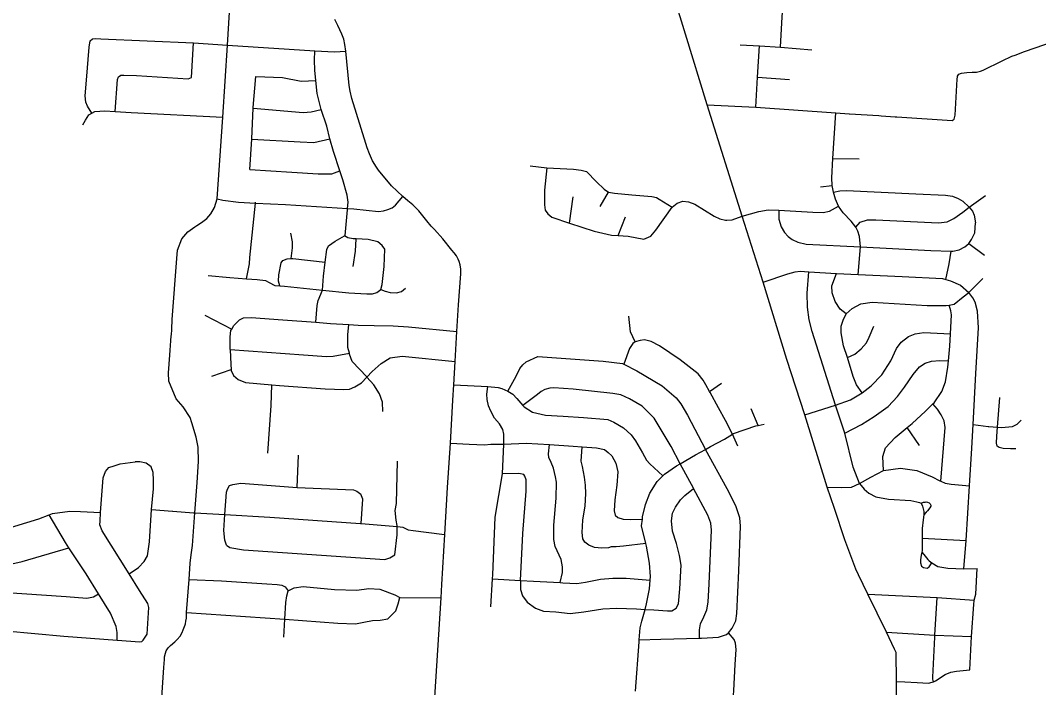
# Model space of a CAD drawing. Extents: x 1755200 to 1902939, y 644115 to 788070.
# Drawn here: x 1874924 to 1885043, y 712511 to 719143 of the extents above; entities that cross this region are included whole.
import ezdxf

# ---------------------------------------------------------------- set-up
doc = ezdxf.new("R2010")
doc.units = 0
doc.layers.add('GM_X_City_Street', color=7, linetype='Continuous')
doc.layers.add('GM_X_Township_Road', color=7, linetype='Continuous')

msp = doc.modelspace()

# ---------------------------------------------------------------- linework, layer by layer
at = {"layer": 'GM_X_City_Street'}
for points in [[(1876679, 717105), (1876723, 717135), (1876778, 717174), (1876816, 717222), (1876853, 717284), (1876879, 717369), (1876936, 718181), (1876981, 718897), (1877015, 719448), (1877023, 719520), (1877031, 719697), (1877034, 719770), (1877029, 719882), (1877001, 719999), (1876966, 720121), (1876948, 720227), (1876947, 720372), (1876956, 720520), (1876972, 720757)], [(1883254, 713633), (1883228, 713689), (1883167, 713846), (1883116, 713980), (1883014, 714292), (1882943, 714504), (1882719, 715222), (1882540, 715774), (1882307, 716541), (1882096, 717197), (1881749, 718303), (1881535, 719006), (1881178, 720159), (1881071, 720503)], [(1882477, 718877), (1882496, 719179), (1882506, 719315), (1882503, 719356), (1882487, 719410), (1882449, 719507), (1882396, 719639), (1882340, 719774), (1882331, 719820), (1882326, 719874), (1882335, 719960), (1882326, 720060), (1882345, 720160)], [(1879038, 717065), (1879008, 717098), (1878964, 717151), (1878884, 717249), (1878823, 717310), (1878776, 717349), (1878725, 717392), (1878611, 717498), (1878482, 717656), (1878462, 717683), (1878425, 717748), (1878394, 717818), (1878372, 717875), (1878357, 717919), (1878219, 718366), (1878200, 718440), (1878190, 718497), (1878157, 718837), (1878150, 718903), (1878137, 718958), (1878119, 719007), (1878078, 719093), (1878050, 719152)], [(1875636, 718221), (1875591, 718291), (1875576, 718332), (1875569, 718392), (1875583, 718548), (1875609, 718878), (1875618, 718940), (1875642, 718960)], [(1875642, 718960), (1875671, 718963), (1875724, 718960), (1876644, 718921), (1876981, 718897), (1877850, 718842), (1878047, 718831), (1878157, 718837)], [(1875867, 718238), (1875890, 718556), (1875901, 718582), (1875921, 718598), (1875953, 718599), (1876077, 718597), (1876591, 718561), (1876625, 718577), (1876627, 718632), (1876644, 718921)], [(1877861, 716143), (1877872, 716308), (1877884, 716359), (1877926, 716462), (1877937, 716601), (1877954, 716739), (1877970, 716865), (1877987, 716902), (1878054, 716949), (1878146, 717002), (1878151, 717004), (1878175, 717260), (1878176, 717275), (1878183, 717338), (1878172, 717407), (1878128, 717558), (1878098, 717649), (1878035, 717839), (1877998, 717966), (1877971, 718091), (1877915, 718256), (1877874, 718417), (1877862, 718546), (1877851, 718649), (1877847, 718747), (1877850, 718842)], [(1882077, 718899), (1882269, 718891), (1882477, 718877), (1882790, 718852)], [(1882232, 718281), (1882249, 718579), (1882269, 718891)], [(1884236, 718582), (1884237, 718590), (1884249, 718608), (1884277, 718618), (1884329, 718626), (1884381, 718627), (1884426, 718630), (1884464, 718637), (1884493, 718647), (1884680, 718740), (1884777, 718787), (1884809, 718799)], [(1877206, 717662), (1877225, 717962), (1877226, 717966), (1877239, 718272), (1877239, 718276), (1877264, 718586)], [(1877264, 718586), (1877530, 718576), (1877716, 718540), (1877862, 718546)], [(1882249, 718579), (1882566, 718557)], [(1875544, 718104), (1875573, 718151), (1875606, 718203), (1875636, 718221), (1875663, 718237), (1875763, 718245), (1875867, 718238), (1876026, 718228), (1876936, 718181)], [(1877239, 718272), (1877734, 718229), (1877813, 718233), (1877915, 718256)], [(1881749, 718303), (1882232, 718281), (1883027, 718225), (1883160, 718216), (1883163, 718216)], [(1883251, 716617), (1883273, 716891), (1883264, 716996), (1883247, 717048), (1883228, 717087), (1883180, 717147), (1883100, 717229), (1883055, 717298), (1883023, 717365), (1883003, 717436), (1882990, 717503), (1882988, 717578), (1882999, 717770), (1883027, 718225)], [(1883477, 718196), (1883616, 718186), (1883634, 718185)], [(1877225, 717962), (1877706, 717936), (1877841, 717928), (1877998, 717966)], [(1882999, 717770), (1883259, 717767)], [(1877206, 717662), (1877623, 717633), (1877882, 717617), (1877982, 717618), (1878018, 717617), (1878098, 717649)], [(1879990, 717698), (1880157, 717678), (1880420, 717663), (1880496, 717656), (1880551, 717640), (1880649, 717537), (1880725, 717467), (1880768, 717437), (1880828, 717425), (1880999, 717410), (1881200, 717393), (1881244, 717382), (1881273, 717365), (1881401, 717287)], [(1880157, 717678), (1880132, 717456), (1880132, 717310), (1880139, 717257), (1880166, 717221), (1880207, 717186), (1880381, 717128), (1880625, 717047), (1880798, 717010), (1880866, 717005), (1880963, 716998), (1881121, 716970), (1881188, 716998), (1881238, 717057), (1881401, 717287), (1881451, 717326), (1881507, 717346), (1881565, 717339), (1881628, 717315), (1881820, 717197), (1881876, 717171), (1881932, 717158), (1881943, 717158)], [(1880685, 717292), (1880768, 717437)], [(1882876, 717490), (1882990, 717503)], [(1883003, 717436), (1883068, 717449), (1883133, 717451), (1883824, 717420), (1884119, 717405), (1884187, 717395), (1884242, 717374), (1884289, 717346), (1884354, 717286), (1884387, 717248), (1884404, 717207), (1884416, 717131)], [(1876879, 717369), (1876937, 717357), (1877091, 717337), (1877260, 717328), (1877559, 717314), (1878176, 717275), (1878239, 717271), (1878484, 717245), (1878532, 717249), (1878577, 717262), (1878618, 717279), (1878652, 717308), (1878725, 717392)], [(1877170, 716574), (1877202, 716723), (1877205, 716787), (1877260, 717328), (1877261, 717336)], [(1880381, 717128), (1880418, 717391)], [(1884354, 717286), (1884516, 717401)], [(1882096, 717197), (1882262, 717244), (1882354, 717259), (1882462, 717257), (1882799, 717238), (1882902, 717233), (1882965, 717248), (1883055, 717298)], [(1882462, 717257), (1882462, 717169), (1882486, 717091), (1882516, 717035), (1882555, 716996), (1882594, 716964), (1882651, 716940), (1882732, 716919), (1883273, 716891), (1883972, 716855), (1884175, 716850), (1884189, 716850), (1884252, 716864), (1884308, 716891), (1884350, 716927), (1884357, 716934), (1884376, 716965), (1884409, 717033), (1884416, 717131)], [(1883228, 717087), (1883270, 717139), (1883341, 717162), (1883424, 717161), (1884048, 717132), (1884135, 717140), (1884201, 717174), (1884289, 717236), (1884354, 717286)], [(1880866, 717005), (1880939, 717189)], [(1881943, 717158), (1881996, 717160), (1882096, 717197)], [(1876429, 716074), (1876434, 716170), (1876480, 716778), (1876486, 716859), (1876530, 716971), (1876589, 717040), (1876658, 717090), (1876679, 717105)], [(1877616, 716775), (1877627, 716883), (1877628, 716941), (1877612, 717028)], [(1879029, 712207), (1879107, 713404), (1879113, 713535), (1879142, 714032), (1879170, 714501), (1879197, 714941), (1879222, 715369), (1879231, 715522), (1879244, 715751), (1879261, 716052), (1879278, 716317), (1879301, 716623), (1879301, 716672), (1879294, 716715), (1879285, 716745), (1879276, 716771), (1879258, 716803), (1879236, 716834), (1879213, 716860), (1879121, 716971), (1879038, 717065)], [(1878507, 716468), (1878520, 716518), (1878539, 716698), (1878545, 716868), (1878520, 716907), (1878477, 716942), (1878381, 716965), (1878262, 716971), (1878230, 716972), (1878178, 716982), (1878146, 717002)], [(1878233, 716696), (1878255, 716849), (1878262, 716971)], [(1884350, 716927), (1884504, 716810)], [(1884122, 716567), (1884154, 716722), (1884175, 716850)], [(1877503, 716504), (1877489, 716552), (1877493, 716614), (1877515, 716734), (1877532, 716757), (1877574, 716774), (1877616, 716775), (1877632, 716775), (1877954, 716739)], [(1882307, 716541), (1882551, 716625), (1882624, 716645), (1882674, 716651), (1882760, 716643), (1883034, 716628), (1883251, 716617), (1883686, 716598), (1884087, 716578), (1884122, 716567), (1884168, 716553), (1884265, 716511), (1884349, 716437)], [(1883263, 714540), (1883200, 714701), (1883118, 715041), (1883023, 715319), (1882792, 716050), (1882762, 716166), (1882745, 716293), (1882743, 716433), (1882760, 716643)], [(1883132, 716226), (1883072, 716274), (1883020, 716350), (1882992, 716436), (1882989, 716505), (1883034, 716628)], [(1876790, 716607), (1877005, 716586), (1877170, 716574)], [(1877170, 716574), (1877278, 716569), (1877361, 716557), (1877395, 716538), (1877454, 716508), (1877503, 716504), (1877548, 716500), (1877926, 716462), (1878187, 716436), (1878366, 716424), (1878422, 716426), (1878466, 716439), (1878507, 716468)], [(1884349, 716437), (1884490, 716578)], [(1878507, 716468), (1878549, 716451), (1878600, 716438), (1878662, 716436), (1878710, 716449), (1878751, 716482)], [(1883132, 716226), (1883190, 716279), (1883275, 716325), (1883389, 716342), (1883935, 716309), (1884125, 716308), (1884154, 716313), (1884205, 716322), (1884294, 716394), (1884349, 716437)], [(1884301, 713691), (1884322, 713975), (1884355, 714518), (1884378, 714890), (1884391, 715126), (1884418, 715633), (1884447, 716087), (1884437, 716254), (1884411, 716343), (1884388, 716384), (1884349, 716437)], [(1883500, 714670), (1883496, 714808), (1883522, 714895), (1883618, 714997), (1883737, 715095), (1883785, 715135), (1883918, 715260), (1883993, 715331), (1884006, 715342), (1884080, 715453), (1884118, 715550), (1884142, 715696), (1884147, 715758), (1884161, 715906), (1884167, 716026), (1884176, 716218), (1884171, 716255), (1884154, 716313)], [(1876756, 716213), (1877024, 716074)], [(1883288, 715442), (1883233, 715520), (1883199, 715605), (1883142, 715792), (1883105, 715910), (1883080, 716039), (1883082, 716105), (1883101, 716163), (1883132, 716226)], [(1877008, 715872), (1877009, 715998), (1877016, 716062), (1877024, 716074), (1877045, 716110), (1877101, 716168), (1877143, 716187), (1877219, 716190), (1877532, 716168), (1877861, 716143), (1878006, 716132), (1878187, 716121), (1878281, 716115), (1878441, 716111), (1878630, 716108), (1878782, 716098), (1879261, 716052)], [(1878526, 715257), (1878522, 715347), (1878494, 715432), (1878436, 715522), (1878368, 715597), (1878367, 715599), (1878295, 715677), (1878222, 715751), (1878196, 715826), (1878194, 715836), (1878180, 715891), (1878179, 716019), (1878187, 716121)], [(1881034, 715948), (1880986, 716049), (1880972, 716202)], [(1883142, 715792), (1883215, 715827), (1883280, 715880), (1883331, 715939), (1883360, 715994), (1883405, 716105)], [(1876419, 715969), (1876426, 716026), (1876429, 716060), (1876429, 716074)], [(1882719, 715222), (1883023, 715319), (1883172, 715373), (1883288, 715442), (1883379, 715511), (1883484, 715621), (1883573, 715759), (1883631, 715882), (1883676, 715946), (1883749, 716002), (1883816, 716028), (1883903, 716041), (1884167, 716026)], [(1876412, 715864), (1876418, 715959), (1876419, 715969)], [(1882002, 715032), (1881931, 715166), (1881862, 715292), (1881778, 715446), (1881773, 715456), (1881736, 715521), (1881711, 715568), (1881661, 715630), (1881481, 715768), (1881274, 715908), (1881192, 715952), (1881128, 715968), (1881082, 715963), (1881034, 715948), (1881009, 715930), (1880978, 715883), (1880920, 715727)], [(1876564, 713145), (1876569, 713171), (1876574, 713203), (1876576, 713259), (1876601, 713586), (1876611, 713748), (1876623, 713832), (1876635, 713923), (1876659, 714249), (1876680, 714550), (1876696, 714760), (1876692, 714900), (1876671, 714999), (1876629, 715143), (1876611, 715195), (1876541, 715301), (1876472, 715381), (1876401, 715556), (1876396, 715639), (1876409, 715816), (1876412, 715864)], [(1877008, 715872), (1877739, 715820), (1877968, 715804), (1878032, 715806), (1878194, 715836)], [(1877008, 715872), (1877016, 715723), (1877018, 715673), (1877019, 715663), (1877043, 715612), (1877090, 715573), (1877161, 715543), (1877424, 715520), (1877500, 715513), (1877954, 715481), (1878140, 715473), (1878194, 715477), (1878248, 715502), (1878313, 715539), (1878368, 715597), (1878420, 715652), (1878509, 715732), (1878599, 715788), (1878719, 715805), (1879244, 715751)], [(1879769, 715459), (1879852, 715608), (1879888, 715682), (1879918, 715719), (1879952, 715749), (1880066, 715802), (1880714, 715757), (1880909, 715732), (1880920, 715727), (1881049, 715661), (1881301, 715510), (1881440, 715392), (1881488, 715333), (1881555, 715219), (1881731, 714879)], [(1883118, 715041), (1883282, 715126), (1883409, 715205), (1883549, 715304), (1883642, 715404), (1883710, 715496), (1883797, 715622), (1883860, 715699), (1883917, 715736), (1883980, 715756), (1884062, 715762), (1884147, 715758)], [(1876827, 715607), (1877018, 715673)], [(1877415, 715314), (1877424, 715520)], [(1879231, 715522), (1879568, 715504), (1879673, 715494), (1879710, 715484), (1879769, 715459), (1879818, 715428), (1879858, 715384), (1879918, 715315), (1879930, 715302), (1880013, 715250), (1880142, 715218), (1880319, 715208), (1880519, 715195), (1880762, 715177), (1880823, 715151), (1880917, 715093), (1880994, 715025), (1881036, 714963), (1881105, 714845), (1881145, 714772), (1881178, 714737), (1881310, 714617)], [(1879601, 713315), (1879617, 713593), (1879619, 713631), (1879643, 714206), (1879715, 714637), (1879729, 714931), (1879728, 715029), (1879717, 715078), (1879686, 715133), (1879635, 715191), (1879598, 715259), (1879575, 715313), (1879563, 715376), (1879559, 715429), (1879568, 715504)], [(1881773, 715456), (1881890, 715538)], [(1881674, 713002), (1881672, 713087), (1881683, 713145), (1881717, 713214), (1881746, 713285), (1881760, 713359), (1881769, 713542), (1881793, 714076), (1881787, 714145), (1881757, 714224), (1881614, 714489), (1881612, 714494), (1881482, 714736), (1881390, 714908), (1881223, 715189), (1881102, 715309), (1880978, 715382), (1880891, 715420), (1880812, 715434), (1880416, 715478), (1880224, 715491), (1880186, 715488), (1880136, 715475), (1880100, 715456), (1880063, 715425), (1879918, 715315)], [(1884633, 715100), (1884658, 715394)], [(1877384, 714843), (1877415, 715314)], [(1884071, 714562), (1884113, 715097), (1884105, 715164), (1884075, 715224), (1884038, 715280), (1883993, 715331)], [(1882256, 715118), (1882186, 715282)], [(1881036, 712477), (1881074, 712965), (1881075, 712987), (1881083, 713104), (1881099, 713171), (1881132, 713289), (1881147, 713343), (1881177, 713494), (1881183, 713578), (1881185, 713614), (1881177, 713749), (1881147, 713918), (1881140, 713944), (1881098, 714118), (1881105, 714187), (1881108, 714210), (1881137, 714331), (1881179, 714445), (1881252, 714559), (1881310, 714617), (1881326, 714633), (1881445, 714715), (1881482, 714736), (1881634, 714824), (1881731, 714879), (1881781, 714907), (1881923, 714981), (1882002, 715032), (1882010, 715037), (1882233, 715114), (1882256, 715118), (1882314, 715130)], [(1883860, 714917), (1883737, 715095)], [(1884391, 715126), (1884540, 715107)], [(1884540, 715107), (1884542, 715107), (1884547, 715106), (1884633, 715100), (1884674, 715097), (1884784, 715107), (1884831, 715129), (1884868, 715169)], [(1884817, 714885), (1884763, 714885), (1884689, 714888), (1884650, 714897), (1884632, 714912), (1884625, 714942), (1884626, 715010), (1884633, 715100)], [(1882053, 714910), (1882002, 715032)], [(1879197, 714941), (1879385, 714930), (1879535, 714925), (1879598, 714932), (1879656, 714931), (1879711, 714931)], [(1879711, 714931), (1879729, 714931), (1879950, 714940), (1880181, 714926), (1880416, 714911), (1880508, 714904), (1880649, 714895), (1880729, 714877), (1880766, 714848), (1880801, 714815), (1880841, 714742), (1880861, 714655), (1880850, 714525), (1880830, 714377), (1880824, 714269), (1880835, 714225), (1880862, 714202), (1880914, 714184), (1880985, 714183), (1881105, 714187)], [(1880290, 713555), (1880310, 713656), (1880313, 713712), (1880299, 713785), (1880240, 713915), (1880226, 713985), (1880226, 714127), (1880250, 714394), (1880252, 714552), (1880243, 714606), (1880223, 714691), (1880199, 714750), (1880176, 714800), (1880171, 714835), (1880181, 714926)], [(1881140, 713944), (1880919, 713916), (1880845, 713909), (1880795, 713909), (1880769, 713899), (1880701, 713897), (1880631, 713905), (1880574, 713928), (1880535, 713957), (1880514, 713990), (1880507, 714054), (1880509, 714114), (1880514, 714180), (1880536, 714316), (1880543, 714442), (1880539, 714525), (1880530, 714603), (1880509, 714708), (1880498, 714762), (1880508, 714904)], [(1877676, 714501), (1877689, 714820)], [(1881962, 713056), (1881997, 713101), (1882033, 713174), (1882043, 713248), (1882065, 713673), (1882082, 714117), (1882074, 714198), (1882035, 714317), (1881949, 714487), (1881731, 714879)], [(1876146, 712982), (1876184, 713041), (1876201, 713306), (1876191, 713346), (1876109, 713475), (1876004, 713643), (1875737, 714068), (1875714, 714129), (1875716, 714167), (1875719, 714253), (1875746, 714596), (1875769, 714659), (1875803, 714699), (1875856, 714717), (1875916, 714734), (1876066, 714755)], [(1876004, 713643), (1876099, 713704), (1876156, 713765), (1876186, 713821), (1876206, 713961), (1876227, 714280), (1876247, 714486), (1876248, 714574), (1876243, 714649), (1876223, 714707), (1876174, 714741), (1876110, 714754), (1876066, 714755)], [(1878645, 713832), (1878668, 714030), (1878669, 714112), (1878669, 714122), (1878660, 714176), (1878650, 714272), (1878661, 714342), (1878672, 714763)], [(1882943, 714504), (1883083, 714501), (1883183, 714505), (1883263, 714540), (1883377, 714604), (1883500, 714670), (1883669, 714693), (1883832, 714669), (1883986, 714607), (1884061, 714567), (1884071, 714562), (1884114, 714542), (1884174, 714532), (1884355, 714518)], [(1879893, 713577), (1879918, 714043), (1879950, 714463), (1879949, 714578), (1879938, 714614), (1879926, 714630), (1879879, 714639), (1879715, 714637)], [(1876972, 713926), (1876956, 713978), (1876947, 714074), (1876957, 714232), (1876972, 714453), (1876984, 714483), (1877002, 714520)], [(1877002, 714520), (1877034, 714530), (1877116, 714544), (1877676, 714501), (1878235, 714478), (1878269, 714464), (1878308, 714433)], [(1879893, 713577), (1879895, 713488), (1879915, 713425), (1879962, 713362), (1880044, 713300), (1880123, 713272), (1880245, 713263), (1880388, 713247), (1880522, 713266), (1880711, 713293), (1880847, 713302), (1881048, 713295), (1881132, 713289), (1881219, 713283), (1881355, 713273), (1881397, 713276), (1881441, 713301), (1881464, 713345), (1881478, 713493), (1881490, 713727), (1881474, 713824), (1881443, 713943), (1881406, 714066), (1881394, 714170), (1881404, 714244), (1881435, 714304), (1881485, 714377), (1881528, 714422), (1881614, 714489)], [(1883263, 714540), (1883308, 714484), (1883357, 714444), (1883426, 714409), (1883551, 714385), (1883773, 714370), (1883834, 714358), (1883859, 714351), (1883875, 714346), (1883899, 714353), (1883917, 714356), (1883927, 714358), (1883940, 714356), (1883955, 714348), (1883965, 714337), (1883971, 714323), (1883971, 714315), (1883961, 714297), (1883938, 714267), (1883926, 714254), (1883903, 714230)], [(1878311, 714143), (1878328, 714383), (1878308, 714433)], [(1883875, 714346), (1883888, 714316), (1883903, 714261), (1883903, 714230), (1883894, 714178), (1883884, 714092), (1883884, 713998), (1883885, 713966), (1883885, 713886), (1883886, 713870), (1883883, 713856), (1883877, 713828), (1883868, 713780), (1883868, 713750), (1883879, 713718), (1883900, 713705), (1883936, 713700), (1883956, 713712), (1883981, 713751)], [(1873718, 713828), (1874110, 713799), (1874135, 713802), (1874186, 713808), (1874260, 713849), (1874427, 713992), (1874484, 714021), (1874568, 714043), (1874704, 714065), (1875107, 714189), (1875210, 714229), (1875243, 714242), (1875415, 714264), (1875523, 714263), (1875719, 714253)], [(1875886, 712983), (1875885, 713059), (1875877, 713119), (1875819, 713250), (1875700, 713442), (1875577, 713641), (1875406, 713900), (1875372, 713952), (1875210, 714229)], [(1876227, 714280), (1876437, 714265), (1876439, 714264)], [(1876439, 714264), (1876646, 714249), (1876659, 714249), (1876957, 714232), (1877403, 714207), (1878304, 714144), (1878311, 714143), (1878669, 714112), (1878673, 714112), (1878725, 714105), (1878779, 714081), (1878827, 714072), (1879113, 714036), (1879142, 714032)], [(1883884, 713998), (1884322, 713975)], [(1874560, 713472), (1874595, 713567), (1874615, 713627), (1874660, 713677), (1874712, 713706), (1874808, 713735), (1874943, 713766), (1875406, 713900)], [(1876972, 713926), (1877006, 713905), (1877141, 713880), (1878547, 713786), (1878597, 713802), (1878645, 713832)], [(1874135, 713802), (1874151, 713726), (1874145, 713500), (1874144, 713468), (1874134, 713227), (1874145, 713173), (1874185, 713138), (1874243, 713118), (1874490, 713101), (1875355, 713024), (1875886, 712983), (1876112, 712966), (1876132, 712970), (1876146, 712982)], [(1883883, 713856), (1883901, 713833), (1883942, 713786), (1883954, 713770), (1883981, 713751), (1884042, 713716), (1884140, 713699), (1884301, 713691), (1884433, 713695)], [(1884403, 713378), (1884403, 713380), (1884418, 713441), (1884433, 713695)], [(1876601, 713586), (1876923, 713571), (1877374, 713542), (1877476, 713535), (1877522, 713529), (1877554, 713512), (1877586, 713472)], [(1879617, 713593), (1879893, 713577), (1880025, 713569), (1880290, 713555), (1880314, 713554), (1880455, 713546), (1880539, 713560), (1880690, 713589), (1880812, 713600), (1880945, 713598), (1881183, 713578)], [(1883632, 712560), (1883632, 712572), (1883627, 712859), (1883611, 712894), (1883530, 713062), (1883346, 713439), (1883254, 713633)], [(1874145, 713500), (1874560, 713472), (1874742, 713459), (1875381, 713417), (1875584, 713400), (1875650, 713414), (1875700, 713442)], [(1877543, 713013), (1877553, 713192), (1877562, 713356), (1877573, 713422), (1877586, 713472)], [(1877586, 713472), (1877646, 713503), (1877734, 713516), (1878045, 713487), (1878267, 713481), (1878387, 713496), (1878497, 713490), (1878644, 713435), (1878694, 713408), (1879107, 713404)], [(1876576, 713259), (1877553, 713192), (1878078, 713152), (1878254, 713144), (1878336, 713161), (1878422, 713178), (1878500, 713182), (1878576, 713195), (1878655, 713276), (1878679, 713344), (1878694, 713408)], [(1883346, 713439), (1884036, 713406), (1884403, 713380)], [(1883997, 712569), (1883991, 712596), (1883992, 712615), (1884013, 713014), (1884012, 713031), (1884036, 713406)], [(1884360, 712688), (1884377, 713020), (1884398, 713337), (1884403, 713378)], [(1876458, 712967), (1876481, 712989), (1876512, 713023), (1876533, 713058), (1876543, 713084), (1876562, 713134), (1876564, 713145)], [(1876356, 712792), (1876358, 712816), (1876366, 712852), (1876374, 712876), (1876394, 712907), (1876417, 712930), (1876458, 712967)], [(1881075, 712987), (1881290, 712994), (1881674, 713002), (1881694, 713002), (1881862, 713014), (1881940, 713038), (1881962, 713056)], [(1881999, 712251), (1882013, 712481), (1882027, 712741), (1882036, 712889), (1882030, 712952), (1882017, 712988), (1881962, 713056)], [(1883530, 713062), (1884012, 713031), (1884377, 713020)], [(1876314, 712160), (1876351, 712712), (1876356, 712792)], [(1883984, 712565), (1883997, 712569), (1884017, 712579), (1884114, 712643), (1884171, 712666), (1884227, 712674), (1884360, 712688)], [(1883632, 712572), (1883713, 712568), (1883837, 712561), (1883950, 712556), (1883984, 712565)], [(1883635, 712297), (1883632, 712560)]]:
    msp.add_lwpolyline(points, dxfattribs=at)
at = {"layer": 'GM_X_Township_Road'}
for points in [[(1884809, 718799), (1884902, 718835), (1885392, 719002), (1885487, 719038), (1885573, 719070), (1885643, 719092), (1885698, 719104), (1885751, 719112), (1885796, 719118), (1885879, 719125), (1886056, 719135), (1886096, 719133), (1886131, 719133), (1886184, 719127), (1886327, 719099)], [(1883634, 718185), (1884184, 718148), (1884204, 718162), (1884213, 718201), (1884233, 718560), (1884236, 718582)], [(1883163, 718216), (1883454, 718197), (1883477, 718196)]]:
    msp.add_lwpolyline(points, dxfattribs=at)

doc.saveas('drawing.dxf')
